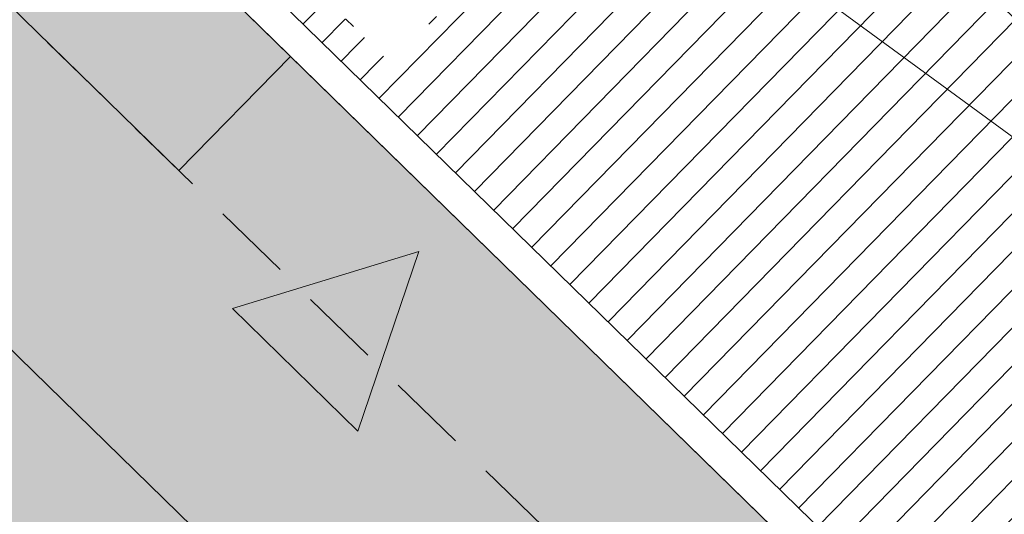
# Model space of a CAD drawing. Header units: metres. Extents: x -228 to 168, y -124 to 293.
# Tile 398 of 613: x 7.48 to 16.71, y 120.99 to 125.64. Entities that reach past the tile are written whole.
import ezdxf

# ---------------------------------------------------------------- set-up
doc = ezdxf.new("R2010")
doc.units = ezdxf.units.M
doc.header["$MEASUREMENT"] = 0
doc.linetypes.add('Strichlinie_ eng', pattern=[1.15, 0.75, -0.4])
doc.linetypes.add('Wipeout_Contour', pattern=[1, 0, -1])
doc.layers.add('Gebäude.3 _ UMGEBUNG', color=7, linetype='Continuous')
doc.layers.add('Parzellen.3 _ UMGEBUNG', color=7, linetype='Continuous')

msp = doc.modelspace()

# ---------------------------------------------------------------- hatches: boundary and pattern name
at = {"layer": 'Gebäude.3 _ UMGEBUNG', "linetype": 'Continuous', "lineweight": 18, "true_color": 0xe9eed8}
msp.add_hatch(color=254, dxfattribs=at).paths.add_polyline_path([(-15.7373, 134.2209), (-2.7244, 121.5702), (2.708, 127.126), (0.92, 128.8742), (-2.0163, 125.8712), (-9.8814, 133.5616), (-0.0936, 143.5716), (7.7714, 135.8812), (6.1472, 134.2202), (7.9352, 132.4719), (4.3159, 128.7705), (8.9704, 124.2193), (10.0191, 125.2918), (7.3161, 127.9348), (15.0065, 135.7998), (25.7315, 125.313), (18.0411, 117.448), (16.5394, 118.9163), (15.4906, 117.8437), (19.0658, 114.3478), (29.6211, 125.1428), (6.6272, 156.0287), (5.4824, 154.8368), (-10.2441, 140.0014)])
at = {"layer": 'Gebäude.3 _ UMGEBUNG', "linetype": 'Continuous', "lineweight": 18, "true_color": 0xfffff6}
msp.add_hatch(color=7, dxfattribs=at).paths.add_polyline_path([(-2.7416, 121.587), (8.4504, 110.6436), (16.5394, 118.9163), (10.0191, 125.2918), (8.9704, 124.2193), (4.3159, 128.7705), (7.9352, 132.4719), (6.1472, 134.2202), (0.92, 128.8742), (12.5035, 117.548), (8.8317, 113.7928), (-0.9795, 123.3547)])
at = {"layer": 'Gebäude.3 _ UMGEBUNG', "linetype": 'Continuous', "lineweight": 18, "true_color": 0xcdbe89}
h = msp.add_hatch(dxfattribs=at)
h.set_pattern_fill('Dachschraffur_1', color=43, style=0, pattern_type=2)
h.set_pattern_definition([(225.6433, (14.63854, 124.48127), (-0.17875, 0.174781), [])])
h.paths.add_polyline_path([(21.6082, 120.9531), (10.9547, 131.37), (7.6688, 128.0095), (18.3224, 117.5926)])
at = {"layer": 'Gebäude.3 _ UMGEBUNG', "linetype": 'Continuous', "lineweight": 18, "true_color": 0xdae2aa}
msp.add_hatch(color=254, dxfattribs=at).paths.add_polyline_path([(2.708, 127.126), (-0.9795, 123.3547), (8.8317, 113.7928), (12.5035, 117.548)])
at = {"layer": 'Gebäude.3 _ UMGEBUNG', "linetype": 'Continuous', "lineweight": 18}
msp.add_hatch(color=7, dxfattribs=at).paths.add_polyline_path([(11.2211, 123.4607), (9.4726, 122.9265), (10.65, 121.7752)])

# ---------------------------------------------------------------- linework, layer by layer
at = {"layer": 'Gebäude.3 _ UMGEBUNG', "color": 254, "linetype": 'Continuous', "lineweight": 18, "true_color": 0xdfdfdf, "flags": 128}
msp.add_lwpolyline([(11.2211, 123.4607), (10.65, 121.7752), (9.4726, 122.9265)], close=True, dxfattribs=at)

# ---------------------------------------------------------------- next in the draw order: wipeouts: each hides what was drawn before it
at = {"color": 254, "linetype": 'Wipeout_Contour', "lineweight": 0, "ltscale": 519.198586}
msp.add_wipeout([(8.1778, 127.9489), (10.9588, 125.2297), (16.0711, 130.4581), (13.2901, 133.1773)], dxfattribs=at).dxf.layer = 'Gebäude.3 _ UMGEBUNG'

# ---------------------------------------------------------------- next in the draw order: linework, layer by layer
at = {"color": 255, "linetype": 'Continuous', "lineweight": 18}
msp.add_line((20.7577, 121.6209), (10.3847, 129.2359), dxfattribs=at)
at = {"layer": 'Gebäude.3 _ UMGEBUNG', "color": 9, "linetype": 'Continuous', "lineweight": 18, "flags": 128}
msp.add_lwpolyline([(6.6272, 156.0287), (29.6211, 125.1428), (19.0658, 114.3478), (15.4906, 117.8437), (16.5394, 118.9163), (18.0411, 117.448), (25.7315, 125.313), (15.0065, 135.7998), (9.8867, 130.5637), (7.3161, 127.9348), (10.0191, 125.2918), (8.9704, 124.2193), (4.3159, 128.7705), (7.9352, 132.4719), (6.1472, 134.2202), (7.7714, 135.8812), (-0.0936, 143.5716), (-9.8814, 133.5616), (-2.0163, 125.8712), (0.92, 128.8742), (2.708, 127.126), (-2.7244, 121.5702), (-15.7373, 134.2209)], dxfattribs=at)
at = {"layer": 'Gebäude.3 _ UMGEBUNG', "color": 8, "linetype": 'Continuous', "lineweight": 18, "flags": 128}
msp.add_lwpolyline([(25.7315, 125.313), (15.0065, 135.7998), (7.3161, 127.9348), (18.0411, 117.448)], close=True, dxfattribs=at)
at = {"layer": 'Gebäude.3 _ UMGEBUNG', "color": 9, "linetype": 'Continuous', "lineweight": 18, "flags": 128}
for points in [[(-2.7416, 121.587), (8.4504, 110.6436), (16.5394, 118.9163), (10.0191, 125.2918), (8.9704, 124.2193), (4.3159, 128.7705), (7.9352, 132.4719), (6.1472, 134.2202), (0.92, 128.8742), (2.708, 127.126), (12.5035, 117.548), (8.8317, 113.7928), (-0.9795, 123.3547)], [(21.6082, 120.9531), (18.3224, 117.5926), (7.6688, 128.0095), (10.9547, 131.37)], [(2.708, 127.126), (12.5035, 117.548), (8.8317, 113.7928), (-0.9795, 123.3547)]]:
    msp.add_lwpolyline(points, close=True, dxfattribs=at)
at = {"layer": 'Gebäude.3 _ UMGEBUNG', "color": 7, "linetype": 'Wipeout_Contour', "lineweight": 18, "flags": 128}
msp.add_lwpolyline([(8.1778, 127.9489), (10.9588, 125.2297), (16.0711, 130.4581), (13.2901, 133.1773)], close=True, dxfattribs=at)
at = {"layer": 'Parzellen.3 _ UMGEBUNG', "color": 1, "linetype": 'Strichlinie_ eng', "lineweight": 18, "flags": 128}
msp.add_lwpolyline([(29.4138, 125.4019), (18.8305, 114.5783), (4.3155, 128.7709), (-2.7249, 121.5706), (-15.7373, 134.2209), (-10.2441, 140.0014), (5.4824, 154.8368), (6.6272, 156.0287)], close=True, dxfattribs=at)

doc.saveas('drawing.dxf')
